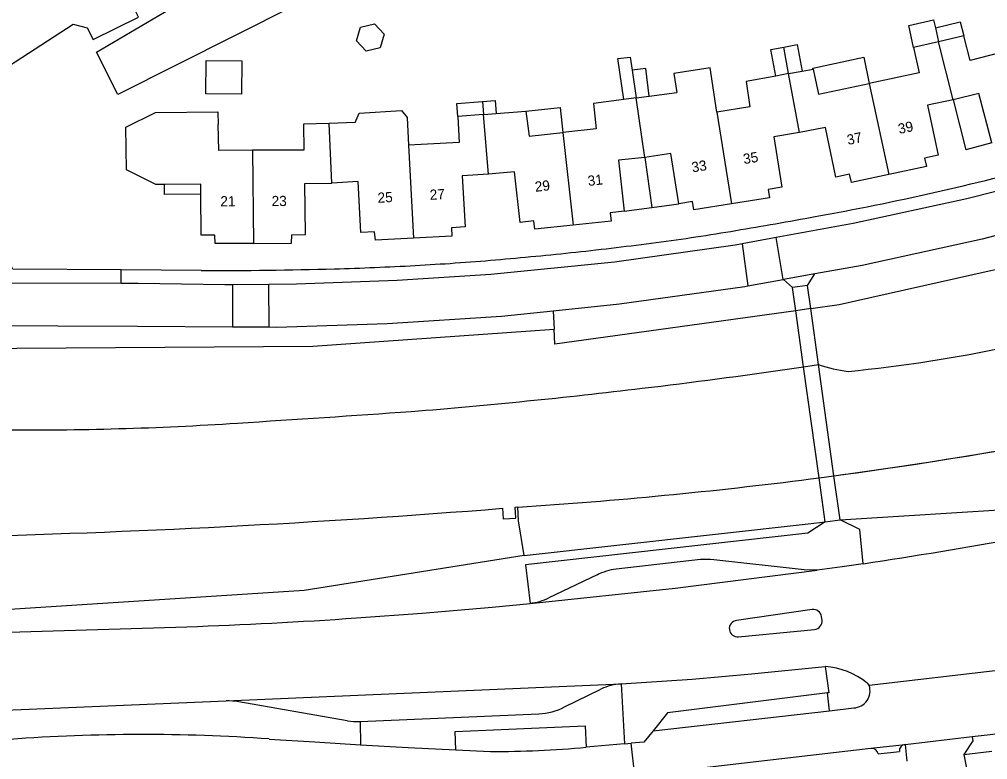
# Model space of a CAD drawing. Extents: x 194485 to 197793, y 468269 to 470822.
# Drawn here: x 195533.1 to 195647.3, y 469305.5 to 469392.9 of the extents above; entities that cross this region are included whole.
import ezdxf

# ---------------------------------------------------------------- set-up
doc = ezdxf.new("R2010")
doc.units = 0
for name, color, linetype in [('BGT grensvlak begroeid terreindeel', 7, 'Continuous'), ('BGT grensvlak gebouwinstallatie plus 1', 7, 'Continuous'), ('BGT grensvlak onbegroeid terreindeel', 7, 'Continuous'), ('BGT grensvlak ondersteunend waterdeel LR', 7, 'Continuous'), ('BGT grensvlak overbruggingsdeel plus 1', 7, 'Continuous'), ('BGT grensvlak overig bouwwerk uitbreiding populatie', 7, 'Continuous'), ('BGT grensvlak overig bouwwerk uitbreiding populatie LR', 7, 'Continuous'), ('BGT grensvlak pand op maaiveld', 7, 'Continuous'), ('BGT grensvlak pand op maaiveld LR', 7, 'Continuous'), ('BGT grensvlak vegetatieobject', 7, 'Continuous'), ('BGT grensvlak waterdeel', 7, 'Continuous'), ('BGT grensvlak wegdeel', 7, 'Continuous'), ('BGT lijnelement scheiding walbescherming', 7, 'Continuous'), ('BGT tekst huisnummerreeks', 7, 'Continuous')]:
    doc.layers.add(name, color=color, linetype=linetype)

msp = doc.modelspace()

# ---------------------------------------------------------------- linework, layer by layer
at = {"layer": 'BGT grensvlak begroeid terreindeel'}
msp.add_line((195596.04, 469358.51), (195596.16, 469356.34), dxfattribs=at)
for points in [[(195626.43, 469358.76), (195629.8, 469359.24), (195647.49, 469363.23), (195652.7, 469364.31)], [(195626.43, 469358.76), (195624.66, 469358.51), (195596.25, 469354.56), (195596.16, 469356.34)], [(195526.94, 469354.05), (195567.7, 469354.33), (195596.16, 469356.34)]]:
    msp.add_lwpolyline(points, dxfattribs=at)
at = {"layer": 'BGT grensvlak gebouwinstallatie plus 1'}
for p, q in [((195641.13, 469391.89), (195644.04, 469392.6)), ((195644.04, 469392.6), (195644.47, 469390.96)), ((195555.11, 469384.12), (195555.15, 469388.05)), ((195555.15, 469388.05), (195559.36, 469388.01)), ((195559.36, 469388.01), (195559.32, 469384.08)), ((195559.32, 469384.08), (195555.11, 469384.12)), ((195584.7, 469382.96), (195587.72, 469383.2)), ((195584.82, 469381.44), (195584.7, 469382.96)), ((195587.72, 469383.2), (195589.22, 469383.31)), ((195587.72, 469383.2), (195587.85, 469381.67)), ((195589.22, 469383.31), (195589.34, 469381.79)), ((195643.24, 469383.39), (195644.71, 469377.51)), ((195647.78, 469378.34), (195644.71, 469377.51)), ((195606.85, 469376.61), (195607.69, 469370.71)), ((195550.21, 469372.22), (195550.22, 469373.41)), ((195554.5, 469372.27), (195550.21, 469372.22)), ((195604.42, 469370.28), (195607.69, 469370.71)), ((195607.69, 469370.71), (195610.86, 469371.13))]:
    msp.add_line(p, q, dxfattribs=at)
for points in [[(195626.71, 469387.03), (195626.68, 469387.15), (195632.68, 469388.42), (195633.34, 469385.33)], [(195592.82, 469382.06), (195596.89, 469382.5), (195597.21, 469379.54)]]:
    msp.add_lwpolyline(points, dxfattribs=at)
at = {"layer": 'BGT grensvlak onbegroeid terreindeel'}
msp.add_lwpolyline([(195586.25, 469404.97), (195544.72, 469384.03), (195542.2, 469389.04), (195575.62, 469408.74), (195564.07, 469429.77), (195569.87, 469432.96)], dxfattribs=at)
at = {"layer": 'BGT grensvlak ondersteunend waterdeel LR'}
msp.add_lwpolyline([(195592.63, 469329.62), (195591.98, 469333.71), (195591.89, 469335.36)], dxfattribs=at)
at = {"layer": 'BGT grensvlak overbruggingsdeel plus 1'}
for p, q in [((195626.05, 469361.49), (195624.28, 469361.24)), ((195626.43, 469358.76), (195626.05, 469361.49)), ((195627.35, 469352.16), (195626.43, 469358.76)), ((195629.17, 469339.04), (195627.35, 469352.16)), ((195629.9, 469333.85), (195629.17, 469339.04)), ((195628.13, 469333.6), (195629.9, 469333.85))]:
    msp.add_line(p, q, dxfattribs=at)
msp.add_lwpolyline([(195628.13, 469333.6), (195627.41, 469338.8), (195625.58, 469351.89), (195624.66, 469358.51), (195624.28, 469361.24)], dxfattribs=at)
at = {"layer": 'BGT grensvlak overig bouwwerk uitbreiding populatie'}
for p, q in [((195573.35, 469391.97), (195574.98, 469392.36)), ((195574.98, 469392.36), (195576.13, 469391.14)), ((195638.02, 469392.15), (195640.91, 469392.82)), ((195638.56, 469389.56), (195638.02, 469392.15)), ((195640.91, 469392.82), (195641.13, 469391.89)), ((195572.86, 469390.36), (195573.35, 469391.97)), ((195576.13, 469391.14), (195575.65, 469389.53)), ((195641.13, 469391.89), (195641.52, 469390.26)), ((195574.02, 469389.14), (195572.86, 469390.36)), ((195623.25, 469389.62), (195624.83, 469389.92)), ((195624.83, 469389.92), (195625.41, 469386.79)), ((195575.65, 469389.53), (195574.02, 469389.14)), ((195621.71, 469389.34), (195623.25, 469389.62)), ((195622.3, 469386.2), (195621.71, 469389.34)), ((195603.68, 469388.26), (195605.13, 469388.43)), ((195604.39, 469383.43), (195603.68, 469388.26)), ((195605.13, 469388.43), (195605.36, 469386.91)), ((195606.99, 469387.1), (195605.36, 469386.91)), ((195607.38, 469383.83), (195606.99, 469387.1))]:
    msp.add_line(p, q, dxfattribs=at)
at = {"layer": 'BGT grensvlak overig bouwwerk uitbreiding populatie LR'}
for p, q in [((195623.83, 469386.49), (195623.25, 469389.62)), ((195605.36, 469386.91), (195605.84, 469383.62))]:
    msp.add_line(p, q, dxfattribs=at)
at = {"layer": 'BGT grensvlak pand op maaiveld'}
for p, q in [((195644.47, 469390.96), (195641.52, 469390.26)), ((195641.52, 469390.26), (195638.56, 469389.56)), ((195623.83, 469386.49), (195622.3, 469386.2)), ((195623.83, 469386.49), (195625.41, 469386.79)), ((195625.41, 469386.79), (195626.71, 469387.03)), ((195607.38, 469383.83), (195610.64, 469384.26)), ((195605.84, 469383.62), (195604.39, 469383.43)), ((195605.84, 469383.62), (195607.38, 469383.83)), ((195587.85, 469381.67), (195589.34, 469381.79)), ((195589.34, 469381.79), (195592.82, 469382.06)), ((195572.7, 469380.73), (195569.66, 469380.62)), ((195587.85, 469381.67), (195584.82, 469381.44)), ((195550.29, 469373.41), (195550.22, 469373.41))]:
    msp.add_line(p, q, dxfattribs=at)
for points in [[(195540.04, 469398.88), (195537.48, 469402.85), (195533.03, 469399.98), (195533.98, 469398.53), (195526.76, 469393.79), (195531.16, 469386.93), (195539.46, 469392.31)], [(195539.46, 469392.31), (195541.12, 469391.9), (195541.82, 469390.5), (195547.17, 469393.16), (195545.36, 469396.8)], [(195651.16, 469389.59), (195645.23, 469388.03), (195644.47, 469390.96)], [(195638.56, 469389.56), (195639.22, 469386.58), (195633.34, 469385.33)], [(195615.37, 469381.96), (195614.58, 469387.19), (195610.3, 469386.5), (195610.64, 469384.26)], [(195626.71, 469387.03), (195627.36, 469384.06), (195633.34, 469385.33)], [(195622.3, 469386.2), (195618.8, 469385.55), (195619.25, 469382.58), (195615.37, 469381.96)], [(195647.78, 469378.34), (195646.24, 469384.16), (195643.24, 469383.39)], [(195604.39, 469383.43), (195600.81, 469382.96), (195601.13, 469379.97), (195597.21, 469379.54)], [(195643.24, 469383.39), (195640.21, 469382.75), (195641.47, 469376.87), (195639.85, 469376.5), (195640.07, 469375.54), (195635.65, 469374.59)], [(195550.22, 469373.41), (195549.19, 469373.4), (195545.73, 469375.13), (195545.65, 469380.16), (195549.16, 469381.91), (195556.52, 469381.98), (195556.55, 469380.47)], [(195572.7, 469380.73), (195573.19, 469381.84), (195578.18, 469382.13), (195578.83, 469381.3), (195578.99, 469378.04)], [(195592.82, 469382.06), (195593.21, 469379.11), (195597.21, 469379.54)], [(195569.66, 469380.62), (195566.63, 469380.51), (195566.64, 469377.47), (195560.62, 469377.44)], [(195584.82, 469381.44), (195584.97, 469378.37), (195578.99, 469378.04)], [(195560.62, 469377.44), (195556.63, 469377.42), (195556.55, 469380.47)], [(195625.12, 469379.53), (195622.08, 469379.04), (195623.04, 469373.09), (195621.42, 469372.82), (195621.57, 469371.84), (195617.1, 469371.13)], [(195635.65, 469374.59), (195631.23, 469373.63), (195631.02, 469374.62), (195629.41, 469374.28), (195628.16, 469380.14), (195625.12, 469379.53)], [(195606.85, 469376.61), (195603.76, 469376.26), (195604.42, 469370.28)], [(195610.86, 469371.13), (195609.92, 469377.07), (195606.85, 469376.61)], [(195598.4, 469368.61), (195593.9, 469368.12), (195593.77, 469369.12), (195592.16, 469368.92), (195591.51, 469374.92), (195588.43, 469374.62)], [(195579.6, 469367.07), (195575.09, 469366.82), (195575, 469367.82), (195573.39, 469367.73), (195573.06, 469373.76), (195569.94, 469373.55)], [(195588.43, 469374.62), (195585.32, 469374.44), (195585.69, 469368.42), (195584.08, 469368.3), (195584.1, 469367.32), (195579.6, 469367.07)], [(195554.5, 469372.27), (195554.49, 469373.44), (195550.29, 469373.41)], [(195560.7, 469366.46), (195565.21, 469366.49), (195565.23, 469367.47), (195566.86, 469367.49), (195566.76, 469373.52), (195569.94, 469373.55)], [(195560.7, 469366.46), (195556.18, 469366.43), (195556.17, 469367.43), (195554.54, 469367.41), (195554.5, 469372.27)], [(195617.1, 469371.13), (195612.64, 469370.41), (195612.48, 469371.39), (195610.86, 469371.13)], [(195604.42, 469370.28), (195602.79, 469370.08), (195602.89, 469369.1), (195598.4, 469368.61)]]:
    msp.add_lwpolyline(points, dxfattribs=at)
at = {"layer": 'BGT grensvlak pand op maaiveld LR'}
for p, q in [((195643.24, 469383.39), (195641.52, 469390.26)), ((195625.12, 469379.53), (195623.83, 469386.49)), ((195633.34, 469385.33), (195635.65, 469374.59)), ((195606.85, 469376.61), (195605.84, 469383.62)), ((195615.37, 469381.96), (195617.1, 469371.13)), ((195569.94, 469373.55), (195569.66, 469380.62)), ((195588.43, 469374.62), (195587.85, 469381.67)), ((195597.21, 469379.54), (195598.4, 469368.61)), ((195560.62, 469377.44), (195560.7, 469366.46)), ((195578.99, 469378.04), (195579.6, 469367.07))]:
    msp.add_line(p, q, dxfattribs=at)
at = {"layer": 'BGT grensvlak vegetatieobject'}
for points in [[(195629.9, 469333.85), (195651.17, 469335.18), (195669.32, 469337.6), (195675.67, 469338.78), (195693.18, 469343.05)], [(195592.63, 469329.62), (195626.12, 469333.37), (195628.12, 469333.59)], [(195592.63, 469329.62), (195566.7, 469325.51), (195529.52, 469323.1), (195499.92, 469322.19), (195494.82, 469322.03)]]:
    msp.add_lwpolyline(points, dxfattribs=at)
at = {"layer": 'BGT grensvlak waterdeel'}
for p, q in [((195625.58, 469351.89), (195627.35, 469352.16)), ((195624.22, 469351.7), (195625.58, 469351.89)), ((195626.42, 469338.68), (195627.41, 469338.8)), ((195627.41, 469338.8), (195629.17, 469339.04)), ((195591.56, 469335.34), (195591.89, 469335.36))]:
    msp.add_line(p, q, dxfattribs=at)
msp.add_lwpolyline([(195590.07, 469335.2), (195590.15, 469333.94), (195591.64, 469334.02), (195591.56, 469335.34)], dxfattribs=at)
for centre, radius, start, end in [((195614.7, 469517.51), 166.94, 275.5449, 282.1494), ((195633.48, 469370.63), 19.47, 251.637, 262.172), ((195520.86, 470065.55), 721.3, 276.82303, 278.23832), ((195520.87, 470064.97), 720.72, 274.65212, 276.82781), ((195399.05, 471896.44), 2556.18, 273.58356, 274.04422), ((195557.61, 469873.73), 539.46, 277.6234, 282.1728), ((195533.81, 469728.7), 384.26, 269.5516, 273.7318), ((195557.59, 469873.77), 539.51, 273.6456, 277.3298), ((195497.72, 470489.53), 1158.02, 271.33811, 274.57381)]:
    msp.add_arc(centre, radius, start, end, dxfattribs=at)
at = {"layer": 'BGT grensvlak wegdeel'}
for p, q in [((195622.36, 469367.14), (195618.36, 469366.41)), ((195623.2, 469362.19), (195622.36, 469367.14)), ((195618.36, 469366.41), (195619.03, 469361.44)), ((195545.11, 469361.72), (195545.12, 469363.32)), ((195554.56, 469363.25), (195545.12, 469363.32)), ((195626.9, 469362.86), (195623.24, 469362.2)), ((195626.05, 469361.49), (195626.9, 469362.86)), ((195545.11, 469361.72), (195531.68, 469361.75)), ((195558.26, 469361.58), (195558.24, 469356.63)), ((195562.53, 469361.62), (195558.26, 469361.58)), ((195562.57, 469356.6), (195562.53, 469361.62)), ((195619.03, 469361.44), (195623.2, 469362.19)), ((195623.2, 469362.19), (195623.24, 469362.2)), ((195624.28, 469361.24), (195623.24, 469362.2)), ((195558.24, 469356.63), (195562.57, 469356.6)), ((195628.12, 469333.59), (195626.11, 469332.26)), ((195628.13, 469333.6), (195628.12, 469333.59)), ((195613.42, 469329.14), (195603.49, 469328.02)), ((195601.24, 469327.33), (195595.56, 469324.62)), ((195626.59, 469323.26), (195617.69, 469321.95)), ((195627.77, 469321.99), (195627.72, 469322.41)), ((195495.01, 469319.48), (195552.86, 469321.22)), ((195617.91, 469320.04), (195626.89, 469320.91)), ((195648.87, 469316.11), (195633.33, 469314.29)), ((195557.49, 469312.48), (195604.07, 469314.47)), ((195604.07, 469314.47), (195604.47, 469307.39)), ((195633.09, 469314.58), (195633.33, 469314.29)), ((195597.4, 469311.77), (195601.69, 469313.87)), ((195628.65, 469311.32), (195628.4, 469313.41)), ((195529.9, 469311.3), (195557.49, 469312.48)), ((195571.78, 469310.12), (195558.97, 469312.37)), ((195573.28, 469310.03), (195594.36, 469310.95)), ((195607.86, 469308.94), (195628.65, 469311.32)), ((195628.65, 469311.32), (195631.51, 469311.66)), ((195573.28, 469310.03), (195573.35, 469307.3)), ((195637.56, 469307.34), (195645.49, 469308.26)), ((195584.58, 469306.69), (195588.68, 469306.49)), ((195604.47, 469307.39), (195599.96, 469307)), ((195604.47, 469307.39), (195605.27, 469307.47)), ((195605.68, 469303.65), (195605.27, 469307.47)), ((195609.8, 469304.13), (195633.54, 469306.88)), ((195633.54, 469306.88), (195637.56, 469307.34)), ((195634.37, 469306.22), (195636.9, 469306.51)), ((195637.56, 469307.34), (195637.78, 469305.37)), ((195644.49, 469306.15), (195647.8, 469306.54)), ((195644.49, 469306.15), (195645.15, 469302.82))]:
    msp.add_line(p, q, dxfattribs=at)
for points in [[(195545.12, 469363.32), (195532.33, 469363.41), (195525.14, 469377.16), (195519.23, 469388.37), (195475.97, 469360.26)], [(195678.71, 469381.37), (195672.58, 469379.37), (195658.99, 469375.31), (195644.84, 469371.7), (195631.45, 469368.79), (195622.36, 469367.14)], [(195651.71, 469368.28), (195646.64, 469366.97), (195632.48, 469363.86), (195626.9, 469362.86)], [(195618.36, 469366.41), (195617.54, 469366.26), (195603.3, 469364.26), (195588.71, 469362.79), (195577.65, 469362.08), (195565.8, 469361.65), (195562.53, 469361.62)], [(195558.26, 469361.58), (195557.32, 469361.57), (195547.13, 469361.71), (195545.11, 469361.72)], [(195596.04, 469358.51), (195603.87, 469359.32), (195618.67, 469361.38), (195619.03, 469361.44)], [(195562.57, 469356.6), (195563.48, 469356.59), (195576.47, 469357.01), (195589.95, 469357.87), (195596.04, 469358.51)], [(195527.69, 469356.77), (195537.64, 469356.74), (195547.02, 469356.71), (195558.24, 469356.63)], [(195632.6, 469328.66), (195632.23, 469332.68), (195629.9, 469333.85)], [(195626.11, 469332.26), (195592.8, 469328.53), (195593.34, 469323.98)], [(195627.2, 469327.89), (195625.64, 469327.93), (195615.01, 469329.12)], [(195632.6, 469328.66), (195630.15, 469328.29), (195627.2, 469327.89)], [(195593.34, 469323.98), (195610.45, 469325.78), (195627.2, 469327.89)], [(195572.87, 469322.26), (195580.6, 469322.82), (195588.86, 469323.52), (195593.34, 469323.98)], [(195604.07, 469314.47), (195612.45, 469315.04), (195619.43, 469315.67), (195628.14, 469316.53)], [(195628.14, 469316.53), (195628.55, 469313.43), (195628.4, 469313.41)], [(195628.4, 469313.41), (195609.54, 469311.07), (195607.86, 469308.94)], [(195645.49, 469308.26), (195654.93, 469309.35), (195669.75, 469311.66), (195680.79, 469313.91)], [(195584.58, 469306.69), (195584.49, 469308.88), (195599.85, 469309.55), (195599.96, 469307)], [(195607.86, 469308.94), (195606.74, 469307.62), (195605.27, 469307.47)], [(195562.57, 469307.97), (195567.96, 469307.63), (195573.35, 469307.3)], [(195645.49, 469308.26), (195645.55, 469307.77), (195644.49, 469306.15)], [(195573.35, 469307.3), (195578.97, 469306.99), (195584.58, 469306.69)]]:
    msp.add_lwpolyline(points, dxfattribs=at)
for centre, radius, start, end in [((195568.52, 469693.45), 329.06, 280.2302, 285.2011), ((195540.8, 469833.62), 471.93, 279.3661, 280.5199), ((195574.68, 469621.52), 257.15, 277.4874, 279.6087), ((195560.63, 469720.84), 357.45, 276.1209, 277.6469), ((195544.86, 469875.63), 513.04, 274.9645, 276.0279), ((195555.49, 469885.39), 522.14, 269.8977, 271.6205), ((195556.72, 469799.35), 436.11, 271.7791, 273.0313), ((195561.56, 469695.09), 331.74, 273.1478, 274.7898), ((195526.72, 470027.73), 707.04, 278.61318, 280.11531), ((195614.11, 469321.53), 7.64, 83.2648, 95.1407), ((195604.32, 469321.29), 6.78, 97.0886, 117.0523), ((195592.43, 469331.38), 7.45, 277.0207, 294.8633), ((195626.72, 469322.26), 1.01, 8.7321, 97.4633), ((195531.83, 469917.67), 596.82, 272.01908, 273.94277), ((195617.79, 469321), 0.962, 95.8231, 186.4647), ((195626.77, 469321.91), 1.01, 276.8185, 4.867), ((195617.79, 469321), 0.961, 186.4953, 277.2185), ((195627.47, 469307.58), 8.97, 51.267, 85.7581), ((195604.51, 469307.73), 6.76, 93.7587, 114.6428), ((195631.44, 469313.64), 1.99, 271.8978, 18.7844), ((195557.68, 469304.74), 7.74, 80.367, 91.3628), ((195594.08, 469318.05), 7.11, 272.2958, 297.8628), ((195573, 469317.92), 7.89, 261.1502, 272.0315), ((195547.56, 469095.71), 212.8, 85.9546, 94.2027), ((195588.22, 469442.06), 135.57, 270.197, 274.9704), ((195633.63, 469306.13), 0.749, 6.4465, 96.4367), ((195637.64, 469306.6), 0.751, 96.6405, 186.5293)]:
    msp.add_arc(centre, radius, start, end, dxfattribs=at)
at = {"layer": 'BGT lijnelement scheiding walbescherming'}
for p, q in [((195626.42, 469338.68), (195627.41, 469338.8)), ((195627.41, 469338.8), (195629.17, 469339.04)), ((195591.56, 469335.34), (195591.89, 469335.36))]:
    msp.add_line(p, q, dxfattribs=at)
msp.add_lwpolyline([(195590.07, 469335.2), (195590.15, 469333.94), (195591.64, 469334.02), (195591.56, 469335.34)], dxfattribs=at)
for centre, radius, start, end in [((195557.58, 469873.89), 539.62, 277.6238, 284.2765), ((195520.87, 470064.97), 720.72, 274.65212, 276.82781), ((195399.05, 471896.44), 2556.18, 273.58356, 274.04422), ((195557.59, 469873.77), 539.51, 273.6456, 277.3298), ((195497.72, 470489.53), 1158.02, 271.33811, 274.57381)]:
    msp.add_arc(centre, radius, start, end, dxfattribs=at)

# ---------------------------------------------------------------- texts
at = {"layer": 'BGT tekst huisnummerreeks'}
for s, rotation, p in [('39', 12.1, (195636.87, 469379.36)), ('37', 12.1, (195630.84, 469378.06)), ('35', 9.1, (195618.56, 469375.81)), ('33', 9.1, (195612.48, 469374.83)), ('29', 6.3, (195593.96, 469372.54)), ('31', 6.3, (195600.2, 469373.23)), ('27', 3.2, (195581.53, 469371.59)), ('21', 0.3, (195556.81, 469370.83)), ('23', 0.3, (195562.86, 469370.86)), ('25', 3.2, (195575.38, 469371.24))]:
    msp.add_text(s, height=1.2, rotation=rotation, dxfattribs=at).set_placement(p)

doc.saveas('drawing.dxf')
